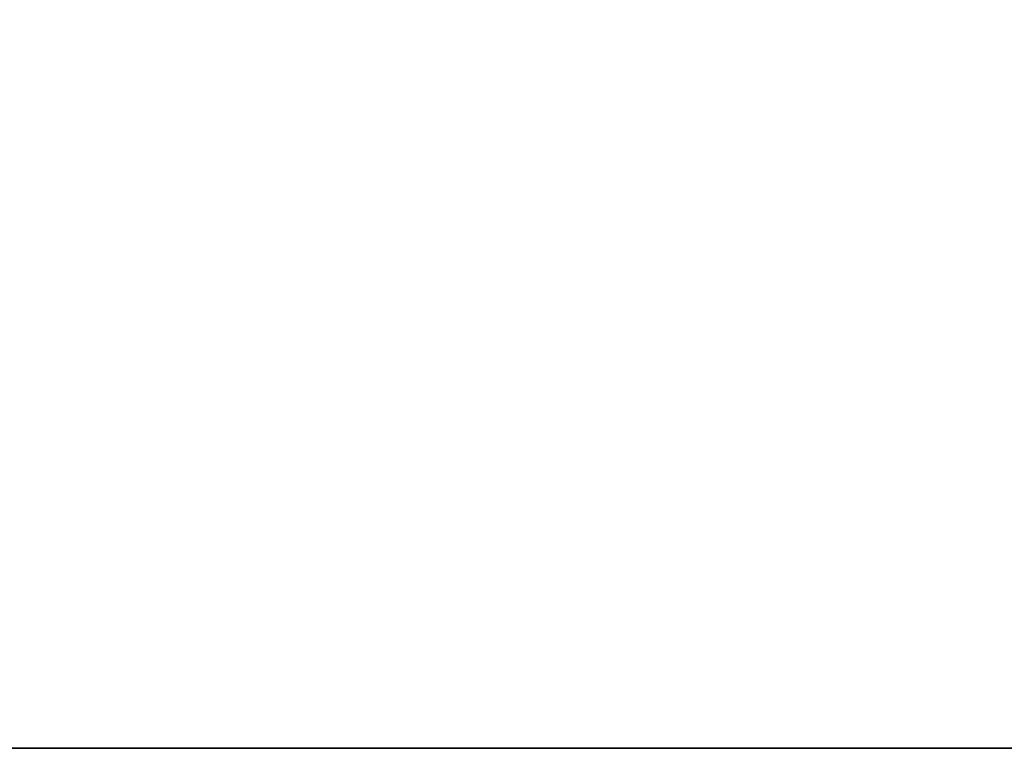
# Model space of a CAD drawing. Header units: millimetres. Extents: x -603 to 3703, y -115 to 249.
# Tile 1049 of 1056: x 3569 to 3606, y -13 to 14. Entities that reach past the tile are written whole.
import ezdxf

# ---------------------------------------------------------------- set-up
doc = ezdxf.new("R2010")
doc.units = ezdxf.units.MM
doc.layers.add('151', color=7, linetype='Continuous', true_color=0xffffff)

# ---------------------------------------------------------------- blocks, each defined once
blk = doc.blocks.new('UG_SURFACE_003')
at = {"layer": '151', "color": 252, "linetype": 'Continuous', "lineweight": 35}
for points in [[(3703, -13.3, 2212.25), (3703, 230.4, 2212.25), (2297, 230.4, 2212.25), (2297, -13.3, 2212.25)], [(3553, -13.3, -7.75), (3553, 230.4, -7.75), (3703, 230.4, -7.75), (3703, -13.3, -7.75)], [(3703, -13.3, 2212.25), (2297, -13.3, 2212.25), (2447, -13.3, 2062.25), (3553, -13.3, 2062.25)], [(3553, -13.3, 2062.25), (3553, -13.3, -7.75), (3703, -13.3, -7.75), (3703, -13.3, 2212.25)]]:
    blk.add_3dface(points, dxfattribs=at)

msp = doc.modelspace()

# ---------------------------------------------------------------- linework, layer by layer
at = {"layer": '151', "color": 252, "linetype": 'Continuous', "lineweight": -3, "true_color": 0x939598}
for p, q in [((2297, -13.3, 2212.25), (3703, -13.3, 2212.25)), ((3553, -13.3, -7.75), (3703, -13.3, -7.75))]:
    msp.add_line(p, q, dxfattribs=at)

# ---------------------------------------------------------------- block references
msp.add_blockref('UG_SURFACE_003', (0, 0), dxfattribs=at)

doc.saveas('drawing.dxf')
